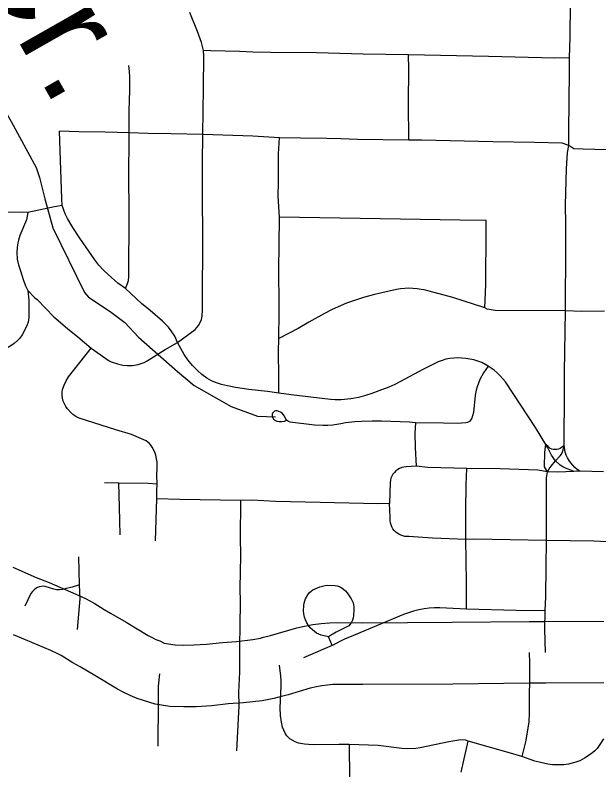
# Model space of a CAD drawing. Extents: x -19 to 366, y -4 to 359.
# Drawn here: x 150.594 to 151.042, y 192.689 to 193.267 of the extents above; entities that cross this region are included whole.
import ezdxf

# ---------------------------------------------------------------- set-up
doc = ezdxf.new("R2010")
doc.units = 0
for name, color, linetype in [('Level 10', 7, 'Continuous'), ('Level 33', 7, 'Continuous'), ('Level 35', 7, 'Continuous'), ('Level 60', 7, 'Continuous')]:
    doc.layers.add(name, color=color, linetype=linetype)

msp = doc.modelspace()

# ---------------------------------------------------------------- linework, layer by layer
at = {"layer": 'Level 10'}
for p, q in [((150.5923, 192.84419), (150.60999, 192.83638)), ((150.98818, 192.80254), (151.00051, 192.80252)), ((151.00051, 192.80252), (151.04544, 192.80288)), ((150.7898, 192.79178), (150.80993, 192.79776)), ((151.00089, 192.75517), (150.98811, 192.75519)), ((151.04527, 192.75553), (151.00089, 192.75517)), ((150.82022, 192.75154), (150.80341, 192.74643))]:
    msp.add_line(p, q, dxfattribs=at)
for points in [[(150.60999, 192.83638), (150.62013, 192.83238), (150.64055, 192.82353), (150.64782, 192.82017), (150.65449, 192.81653)], [(150.65449, 192.81653), (150.66221, 192.81168), (150.66719, 192.80893), (150.67914, 192.802), (150.69598, 192.79189), (150.69894, 192.7903), (150.70194, 192.78884), (150.70481, 192.78761), (150.70829, 192.78589)], [(150.80993, 192.79776), (150.81574, 192.79905), (150.82215, 192.80017), (150.82864, 192.80097), (150.83514, 192.80147), (150.84151, 192.80166), (150.86047, 192.80156), (150.9291, 192.80196), (150.98818, 192.80254)], [(150.62928, 192.77645), (150.62671, 192.77777), (150.62121, 192.78031), (150.60203, 192.78862), (150.59262, 192.79233)], [(150.70829, 192.78589), (150.71674, 192.78463), (150.72343, 192.78447), (150.73109, 192.78458), (150.74073, 192.78511), (150.75286, 192.78648), (150.7637, 192.78729)], [(150.7637, 192.78729), (150.77626, 192.7887), (150.78202, 192.78981), (150.78442, 192.79042), (150.7898, 192.79178)], [(150.7013, 192.73906), (150.68748, 192.74352), (150.68225, 192.74577), (150.67737, 192.74814), (150.67257, 192.75072), (150.65507, 192.76122), (150.64388, 192.76772), (150.63817, 192.77086), (150.62928, 192.77645)], [(150.98811, 192.75519), (150.92947, 192.75461), (150.86048, 192.75421), (150.84207, 192.75431), (150.83764, 192.75418), (150.83337, 192.75385), (150.82914, 192.75332), (150.82495, 192.75259), (150.82022, 192.75154)], [(150.80341, 192.74643), (150.79615, 192.74455), (150.79238, 192.74359), (150.7834, 192.74186), (150.76901, 192.74024)], [(150.76901, 192.74024), (150.7573, 192.73933), (150.7447, 192.73791), (150.73273, 192.73725), (150.7232, 192.73712), (150.71268, 192.73736), (150.7013, 192.73906)]]:
    msp.add_lwpolyline(points, dxfattribs=at)
at = {"layer": 'Level 33'}
for points in [[(151.01903, 193.23458), (151.01963, 193.25044), (151.0199, 193.27621), (151.01941, 193.30189), (151.01949, 193.33316), (151.01884, 193.35912), (151.0186, 193.3859)], [(150.73847, 193.2402), (150.73682, 193.24651), (150.73385, 193.25474), (150.72782, 193.26937)], [(150.73782, 193.17584), (150.73848, 193.21167), (150.73877, 193.23592), (150.73847, 193.2402)], [(150.89567, 193.23686), (150.86093, 193.23738), (150.82502, 193.23842), (150.78968, 193.23866), (150.77617, 193.2389), (150.76609, 193.23947), (150.74391, 193.23995), (150.73847, 193.2402)], [(150.89592, 193.17145), (150.89563, 193.20017), (150.89597, 193.22589), (150.89567, 193.23686)], [(151.01903, 193.23458), (151.0077, 193.23434), (150.95693, 193.23573), (150.89567, 193.23686)], [(151.01863, 193.16757), (151.01849, 193.17854), (151.01913, 193.22413), (151.01903, 193.23458)], [(150.68136, 193.1772), (150.6815, 193.19412), (150.68199, 193.20993), (150.68195, 193.22007), (150.68174, 193.22407), (150.68114, 193.22874)], [(150.63005, 193.12145), (150.62971, 193.12659), (150.62804, 193.17832)], [(150.68136, 193.1772), (150.66304, 193.17774), (150.64269, 193.17788), (150.62804, 193.17832)], [(150.67847, 193.05781), (150.68006, 193.0617), (150.6808, 193.06395), (150.68126, 193.0667), (150.68142, 193.11515), (150.68144, 193.12078), (150.68119, 193.1404), (150.68136, 193.1772)], [(150.73782, 193.17584), (150.71362, 193.17646), (150.69604, 193.17674), (150.68136, 193.1772)], [(150.71843, 193.01654), (150.73194, 193.02647), (150.73445, 193.02954), (150.73579, 193.03173), (150.73685, 193.03407), (150.73737, 193.03657), (150.73747, 193.03802), (150.73761, 193.04026), (150.73774, 193.04646), (150.73793, 193.09762), (150.73792, 193.0997), (150.73764, 193.12656), (150.73761, 193.15425), (150.73782, 193.17584)], [(150.79667, 193.17343), (150.77629, 193.17466), (150.73782, 193.17584)], [(150.79658, 193.11252), (150.79558, 193.12849), (150.79599, 193.13942), (150.79579, 193.16109), (150.79667, 193.17343)], [(150.89592, 193.17145), (150.8758, 193.17192), (150.85642, 193.17215), (150.84362, 193.17251), (150.83291, 193.17281), (150.81275, 193.17296), (150.79667, 193.17343)], [(151.01863, 193.16757), (151.01346, 193.16917), (150.99223, 193.16966), (150.96029, 193.17015), (150.90553, 193.17156), (150.89592, 193.17145)], [(151.01598, 193.04075), (151.01628, 193.09069), (151.0162, 193.1071), (151.01611, 193.12165), (151.01675, 193.1495), (151.01761, 193.16201), (151.01863, 193.16757)], [(151.04736, 193.16409), (151.02953, 193.16476), (151.02231, 193.16482), (151.01863, 193.16757)], [(150.60357, 193.11601), (150.59953, 193.11644), (150.588, 193.1162)], [(150.63005, 193.12145), (150.62426, 193.12044), (150.60357, 193.11601)], [(150.67847, 193.05781), (150.67259, 193.062), (150.66517, 193.06866), (150.66161, 193.07199), (150.65821, 193.07576), (150.65499, 193.07969), (150.64347, 193.09641), (150.63814, 193.10454), (150.63402, 193.11158), (150.63231, 193.11497), (150.63005, 193.12145)], [(150.60357, 193.11601), (150.60265, 193.11036), (150.59768, 193.09834), (150.59646, 193.09495), (150.596, 193.09276), (150.59549, 193.08919), (150.59523, 193.08537), (150.59557, 193.08039), (150.59597, 193.07794), (150.59645, 193.07605), (150.59851, 193.06987), (150.59999, 193.0648), (150.60189, 193.05985), (150.60382, 193.0562)], [(150.79624, 193.01956), (150.79635, 193.03947), (150.79633, 193.04395), (150.79622, 193.07319), (150.79654, 193.09078), (150.79658, 193.11252)], [(150.9552, 193.10255), (150.95527, 193.10991), (150.93506, 193.11014), (150.9048, 193.11072), (150.79658, 193.11252)], [(150.95412, 193.04296), (150.95435, 193.04861), (150.95486, 193.06114), (150.9552, 193.10255)], [(150.60382, 193.0562), (150.60446, 193.04896), (150.60434, 193.04428), (150.60443, 193.03813), (150.60442, 193.03545), (150.60428, 193.03384), (150.60386, 193.03191), (150.60321, 193.03), (150.60033, 193.02406), (150.59936, 193.02234), (150.59755, 193.01979), (150.5958, 193.01799), (150.5931, 193.01572), (150.59071, 193.01398), (150.58771, 193.01219), (150.58486, 193.0108), (150.58284, 193.01012), (150.57821, 193.0089), (150.57051, 193.00744)], [(150.60382, 193.0562), (150.60917, 193.0508), (150.61087, 193.04929), (150.62351, 193.03604), (150.63409, 193.02707), (150.64214, 193.02067), (150.65237, 193.01216)], [(150.71843, 193.01654), (150.71644, 193.02121), (150.71369, 193.02548), (150.71162, 193.02811), (150.70937, 193.03059), (150.70693, 193.03289), (150.69745, 193.04092), (150.69075, 193.04642), (150.67847, 193.05781)], [(150.95412, 193.04296), (150.92949, 193.05083), (150.91141, 193.05591), (150.90769, 193.05669), (150.90526, 193.05719), (150.90215, 193.05768), (150.89899, 193.05796), (150.89584, 193.05802), (150.89269, 193.05788), (150.88955, 193.05752), (150.88647, 193.05695), (150.86957, 193.05316), (150.86099, 193.051), (150.848, 193.04666), (150.83702, 193.04161), (150.83107, 193.03865), (150.81914, 193.03199), (150.81109, 193.02728), (150.79624, 193.01956)], [(151.01598, 193.04075), (150.96216, 193.04102), (150.95905, 193.04138), (150.95597, 193.04199), (150.95412, 193.04296)], [(151.0149, 192.93767), (151.01512, 192.97929), (151.01521, 192.99367), (151.01598, 193.04075)], [(151.04597, 193.04037), (151.02845, 193.04019), (151.01598, 193.04075)], [(150.79614, 192.97768), (150.79624, 192.99031), (150.7959, 193.00932), (150.79624, 193.01956)], [(150.70278, 192.90785), (150.7027, 192.91472), (150.70287, 192.92015), (150.70277, 192.92478), (150.70246, 192.92738), (150.70189, 192.92994), (150.70101, 192.93241), (150.69909, 192.93629), (150.69812, 192.9377), (150.69702, 192.93899), (150.69575, 192.94013), (150.69435, 192.94111), (150.68315, 192.94591), (150.67113, 192.94942), (150.64308, 192.95841), (150.64135, 192.95918), (150.63974, 192.96012), (150.63821, 192.96123), (150.63682, 192.9625), (150.63405, 192.96558), (150.63274, 192.96742), (150.63169, 192.96941), (150.63089, 192.97151), (150.63038, 192.97373), (150.6301, 192.97598), (150.63005, 192.97825), (150.6302, 192.98051), (150.63152, 192.98384), (150.6331, 192.98705), (150.63495, 192.99011), (150.65237, 193.01216)], [(150.65237, 193.01216), (150.66353, 193.00405), (150.66599, 193.00244), (150.66748, 193.00173), (150.67248, 193.00008), (150.67654, 192.99905), (150.67996, 192.99869), (150.68386, 192.9988), (150.68841, 192.99947), (150.69287, 193.001), (150.69524, 193.00231), (150.7091, 193.01104), (150.71843, 193.01654)], [(150.79614, 192.97768), (150.78744, 192.97886), (150.77327, 192.98039), (150.7629, 192.98196), (150.75692, 192.98315), (150.75208, 192.98436), (150.74758, 192.9858), (150.74453, 192.98712), (150.74087, 192.98918), (150.7371, 192.99186), (150.73367, 192.99492), (150.72993, 192.99883), (150.72641, 193.0031), (150.72351, 193.00733), (150.71843, 193.01654)], [(150.95674, 192.99831), (150.95182, 193.00114), (150.94883, 193.0022), (150.94579, 193.00307), (150.9427, 193.00375), (150.93956, 193.00422), (150.93336, 193.00461), (150.93031, 193.0045), (150.92727, 193.00414), (150.92428, 193.00355), (150.92132, 193.00273), (150.91846, 193.00168), (150.91568, 193.00041), (150.90646, 192.99578), (150.8895, 192.98652), (150.88506, 192.98426), (150.88051, 192.98223), (150.87273, 192.97926), (150.86751, 192.97727), (150.86275, 192.97571), (150.85721, 192.97415), (150.85136, 192.97314), (150.84401, 192.9726), (150.83949, 192.97256), (150.83579, 192.97275), (150.8057, 192.97636), (150.79614, 192.97768)], [(150.95674, 192.99831), (150.95301, 192.99313), (150.95034, 192.98801), (150.94821, 192.98238), (150.94748, 192.97986), (150.94684, 192.97609), (150.94541, 192.96279), (150.94478, 192.96026), (150.94408, 192.95834), (150.94318, 192.95677), (150.9423, 192.95591), (150.94091, 192.95512), (150.93966, 192.95476), (150.93286, 192.95424), (150.92245, 192.95471), (150.90103, 192.95496)], [(151.00102, 192.93823), (150.99293, 192.95132), (150.96994, 192.98619), (150.96801, 192.98866), (150.96591, 192.99098), (150.96364, 192.99313), (150.96119, 192.9951), (150.95674, 192.99831)], [(150.80216, 192.95687), (150.80152, 192.95767), (150.80048, 192.9599), (150.79967, 192.9611), (150.79869, 192.96214), (150.79755, 192.963), (150.79625, 192.96365), (150.79489, 192.96408), (150.79387, 192.96402), (150.79293, 192.9637), (150.79207, 192.96314), (150.79141, 192.96238), (150.79096, 192.96147), (150.79097, 192.96048), (150.79116, 192.95951), (150.79155, 192.9586), (150.79209, 192.95778), (150.7928, 192.95708), (150.79362, 192.95654), (150.79453, 192.95616), (150.79648, 192.95586), (150.79847, 192.95587), (150.80041, 192.95619), (150.80216, 192.95687)], [(150.90103, 192.95496), (150.89642, 192.95545), (150.87492, 192.95602), (150.86777, 192.95607), (150.85965, 192.95592), (150.85447, 192.95568), (150.8472, 192.95487), (150.84367, 192.95402), (150.83768, 192.95317), (150.83376, 192.95287), (150.82999, 192.95282), (150.82364, 192.95315), (150.80481, 192.95541), (150.80349, 192.9559), (150.80216, 192.95687)], [(150.90103, 192.95496), (150.90058, 192.94703), (150.90074, 192.93599), (150.90151, 192.92152)], [(151.00224, 192.91735), (150.99997, 192.92105), (151.00016, 192.93228), (151.00102, 192.93823)], [(151.00839, 192.92564), (151.00534, 192.93018), (151.00245, 192.93558), (151.00102, 192.93823)], [(151.0149, 192.93767), (151.01402, 192.93668), (151.01301, 192.93584), (151.01187, 192.93517), (151.01063, 192.93468), (151.00936, 192.93439), (151.00803, 192.9343), (151.00673, 192.93441), (151.00544, 192.93473), (151.00422, 192.93524), (151.00268, 192.9367), (151.00102, 192.93823)], [(151.00839, 192.92564), (151.0119, 192.9295), (151.01289, 192.93096), (151.0137, 192.93254), (151.01429, 192.93419), (151.0149, 192.93767)], [(151.02691, 192.91778), (151.02497, 192.91912), (151.02317, 192.92062), (151.02151, 192.92228), (151.01999, 192.92408), (151.0187, 192.926), (151.01758, 192.92803), (151.01661, 192.93014), (151.01584, 192.93232), (151.0149, 192.93767)], [(151.00224, 192.91735), (151.00343, 192.91961), (151.00488, 192.92171), (151.00839, 192.92564)], [(151.02239, 192.91758), (151.02016, 192.91857), (151.01798, 192.91924), (151.01587, 192.9201), (151.01385, 192.92116), (151.01192, 192.92239), (151.00839, 192.92564)], [(150.90151, 192.92152), (150.89368, 192.92122), (150.892, 192.92098), (150.89036, 192.92052), (150.88879, 192.91987), (150.88732, 192.91902), (150.88596, 192.91799), (150.88476, 192.91679), (150.88371, 192.91545), (150.88283, 192.91399), (150.88217, 192.91243), (150.8817, 192.91079), (150.88142, 192.90911), (150.88095, 192.893)], [(150.94042, 192.91991), (150.91044, 192.9207), (150.90151, 192.92152)], [(150.93954, 192.86532), (150.93945, 192.88734), (150.93991, 192.90753), (150.94042, 192.91991)], [(151.00224, 192.91735), (150.99472, 192.91869), (150.96585, 192.9195), (150.94042, 192.91991)], [(151.00129, 192.86457), (151.00146, 192.91267), (151.00224, 192.91735)], [(151.02239, 192.91758), (151.00999, 192.91703), (151.00224, 192.91735)], [(151.02691, 192.91778), (151.02464, 192.91768), (151.02239, 192.91758)], [(151.0452, 192.91741), (151.02691, 192.91778)], [(150.67359, 192.90853), (150.66242, 192.90887)], [(150.67448, 192.86908), (150.67389, 192.8904), (150.67359, 192.90853)], [(150.70278, 192.90785), (150.69593, 192.90826), (150.67359, 192.90853)], [(150.70267, 192.89655), (150.70263, 192.90263), (150.70278, 192.90785)], [(150.7016, 192.86439), (150.70267, 192.89655)], [(150.76706, 192.89536), (150.72031, 192.89612), (150.70267, 192.89655)], [(150.76635, 192.76376), (150.76623, 192.78278), (150.76652, 192.80024), (150.76679, 192.81635), (150.76652, 192.82941), (150.7667, 192.83931), (150.76696, 192.85416), (150.76689, 192.8662), (150.76706, 192.89536)], [(150.88095, 192.893), (150.87217, 192.89269), (150.82792, 192.8939), (150.79356, 192.89457), (150.77584, 192.89545), (150.76706, 192.89536)], [(150.93954, 192.86532), (150.91398, 192.86641), (150.90292, 192.86708), (150.89585, 192.86773), (150.89426, 192.86769), (150.89269, 192.86784), (150.89114, 192.86818), (150.88964, 192.8687), (150.88822, 192.8694), (150.88687, 192.87026), (150.88565, 192.87128), (150.88455, 192.87243), (150.88361, 192.87371), (150.88284, 192.87509), (150.8822, 192.87656), (150.88178, 192.87809), (150.88152, 192.87965), (150.88147, 192.88124), (150.88159, 192.88283), (150.88095, 192.893)], [(151.00129, 192.86457), (150.94576, 192.86571), (150.93954, 192.86532)], [(150.94005, 192.81209), (150.94014, 192.83267), (150.93954, 192.86532)], [(151.0005, 192.81085), (151.00102, 192.82134), (151.00128, 192.84484), (151.00129, 192.86457)], [(151.06296, 192.8629), (151.03768, 192.86404), (151.00129, 192.86457)], [(150.64332, 192.83074), (150.6429, 192.8522)], [(150.64332, 192.83074), (150.63777, 192.82894), (150.63436, 192.82801), (150.63024, 192.82714), (150.62795, 192.82693), (150.62572, 192.82695), (150.62351, 192.82727), (150.61691, 192.82938), (150.61546, 192.82954), (150.614, 192.82947), (150.61256, 192.82918), (150.61118, 192.82867), (150.6099, 192.82795), (150.60846, 192.82685), (150.60717, 192.82556), (150.6061, 192.8241), (150.6013, 192.81435)], [(150.64189, 192.79649), (150.64393, 192.81994), (150.64332, 192.83074)], [(150.83427, 192.79082), (150.82872, 192.79213), (150.82687, 192.79279), (150.82512, 192.79367), (150.82347, 192.79477), (150.82199, 192.79605), (150.82028, 192.7977), (150.81881, 192.79955), (150.81756, 192.80156), (150.81657, 192.80372), (150.81582, 192.80599), (150.81535, 192.80834), (150.81516, 192.81074), (150.81532, 192.81487), (150.81557, 192.8166), (150.81602, 192.81828), (150.81666, 192.81989), (150.81841, 192.82299), (150.81955, 192.82443), (150.82084, 192.8257), (150.82233, 192.82678), (150.82391, 192.82764), (150.82756, 192.82911), (150.82958, 192.82973), (150.83165, 192.83012), (150.83375, 192.83028), (150.83925, 192.83022), (150.84092, 192.82987), (150.84252, 192.8293), (150.84404, 192.82852), (150.84566, 192.82736), (150.84717, 192.82603), (150.84852, 192.82455), (150.85169, 192.81988), (150.85246, 192.81844), (150.85306, 192.81691), (150.85346, 192.81532), (150.8537, 192.81369), (150.85372, 192.81205), (150.85347, 192.80694), (150.85312, 192.80524), (150.85255, 192.80359), (150.85182, 192.80201), (150.85089, 192.80054), (150.8498, 192.79919), (150.84004, 192.79432), (150.83566, 192.79193), (150.83427, 192.79082)], [(150.94005, 192.81209), (150.91975, 192.81298), (150.91565, 192.81295), (150.91156, 192.81268), (150.9075, 192.81218), (150.90348, 192.81145), (150.89948, 192.81048), (150.89556, 192.80929), (150.89172, 192.80788), (150.8534, 192.79186), (150.84657, 192.789), (150.83694, 192.78417)], [(151.0005, 192.81085), (150.97821, 192.81106), (150.94005, 192.81209)], [(151.0007, 192.77885), (151.00022, 192.79665), (151.0005, 192.81085)], [(150.83694, 192.78417), (150.83603, 192.78673), (150.83427, 192.79082)], [(150.83694, 192.78417), (150.81508, 192.77465)], [(150.98815, 192.77886), (150.98847, 192.77062), (150.988, 192.73248), (150.98776, 192.72548), (150.98525, 192.71038), (150.98246, 192.699)], [(150.85006, 192.70814), (150.84207, 192.70823), (150.82334, 192.7081), (150.81896, 192.70821), (150.81592, 192.70846), (150.81123, 192.70936), (150.80867, 192.7102), (150.80469, 192.71255), (150.80242, 192.71494), (150.80108, 192.71683), (150.79907, 192.72159), (150.79827, 192.72531), (150.79747, 192.73055), (150.79725, 192.73644), (150.79801, 192.75308), (150.79804, 192.75739), (150.7978, 192.76077), (150.7966, 192.7691)], [(150.76406, 192.70342), (150.7657, 192.73799), (150.76546, 192.74845), (150.76635, 192.76376)], [(150.70375, 192.70698), (150.70379, 192.74139), (150.70396, 192.7531), (150.70479, 192.76248)], [(150.94128, 192.71074), (150.93919, 192.71166), (150.93578, 192.71174), (150.93254, 192.71144), (150.92644, 192.71035), (150.90456, 192.7057), (150.90113, 192.7053), (150.89461, 192.70495), (150.89041, 192.70512), (150.87241, 192.7074), (150.85006, 192.70814)], [(151.04505, 192.71265), (151.0423, 192.70816), (151.04023, 192.70521), (151.03846, 192.70338), (151.03564, 192.70101), (151.03044, 192.6977), (151.02689, 192.69584), (151.02389, 192.69472), (151.01819, 192.69307), (151.0147, 192.69269), (151.00987, 192.6926), (151.00605, 192.69279), (151.00232, 192.69326), (150.99235, 192.69541), (150.98246, 192.699)], [(150.85006, 192.70814), (150.8507, 192.65566), (150.85043, 192.63959)], [(150.93595, 192.68696), (150.94128, 192.71074)], [(150.98246, 192.699), (150.97192, 192.70225), (150.94128, 192.71074)]]:
    msp.add_lwpolyline(points, dxfattribs=at)
at = {"layer": 'Level 35'}
msp.add_lwpolyline([(150.45471, 193.50116), (150.46742, 193.47563), (150.48219, 193.43018), (150.49556, 193.39364), (150.52274, 193.31335), (150.53761, 193.27815), (150.56316, 193.23449), (150.59103, 193.18573), (150.61007, 193.15056), (150.6126, 193.14299), (150.61671, 193.1265), (150.62295, 193.10433), (150.64704, 193.05478), (150.65029, 193.0512), (150.66686, 193.04031), (150.6781, 193.03186), (150.68861, 193.02054), (150.71838, 192.99419), (150.73134, 192.98347), (150.75951, 192.96736), (150.77984, 192.95992), (150.79367, 192.95946)], dxfattribs=at)
at = {"layer": 'Level 60'}
for points in [[(154.11585, 1.87092), (153.9063, 10.48743), (153.69602, 19.10409), (153.48501, 27.72087), (153.27327, 36.3378), (153.0608, 44.95486), (152.84759, 53.57206), (152.63366, 62.1894), (152.419, 70.80688), (152.20362, 79.42449), (151.98751, 88.04225), (151.77068, 96.66014), (151.55312, 105.27817), (151.33484, 113.89634), (151.11584, 122.51465), (150.89612, 131.13311), (150.67568, 139.7517), (150.45452, 148.37043), (150.23264, 156.98931), (150.01005, 165.60832), (149.78674, 174.22748), (149.56272, 182.84677), (149.33799, 191.46621), (149.11254, 200.0858), (148.88638, 208.70552), (148.65952, 217.32539), (148.43194, 225.9454), (148.20366, 234.56555), (147.97466, 243.18584), (147.74497, 251.80628), (147.51457, 260.42687), (147.28346, 269.04759), (147.05165, 277.66846), (146.81914, 286.28948), (146.58593, 294.91064), (146.35202, 303.53194), (146.11742, 312.15339), (145.88211, 320.77499), (145.64611, 329.39673), (145.40941, 338.01861), (145.17202, 346.64065)], [(0, 189.51617), (7.11214, 189.52059), (14.22427, 189.53386), (21.33637, 189.55597), (28.44845, 189.58693), (35.56048, 189.62672), (42.67245, 189.67537), (49.78436, 189.73285), (56.89619, 189.79918), (64.00793, 189.87436), (71.11958, 189.95838), (78.23111, 190.05124), (85.34253, 190.15294), (92.45381, 190.26349), (99.56495, 190.38288), (106.67593, 190.51112), (113.78675, 190.6482), (120.89739, 190.79412), (128.00785, 190.94888), (135.11811, 191.11248), (142.22816, 191.28493), (149.33799, 191.46621), (156.44759, 191.65634), (163.55694, 191.85531), (170.66605, 192.06312), (177.77489, 192.27977), (184.88345, 192.50526), (191.99173, 192.73959), (199.09971, 192.98276), (206.20739, 193.23477), (213.31474, 193.49561), (220.42177, 193.7653), (227.52845, 194.04382), (234.63479, 194.33118), (241.74076, 194.62738), (248.84635, 194.93241), (255.95157, 195.24628), (263.05638, 195.56898), (270.16079, 195.90052), (277.26478, 196.24089), (284.36834, 196.5901), (291.47147, 196.94814), (298.57414, 197.31501), (305.67635, 197.69072), (312.77809, 198.07525), (319.87934, 198.46862), (326.9801, 198.87082), (334.08035, 199.28185), (341.18009, 199.7017)]]:
    msp.add_spline(points, degree=3, dxfattribs=at)

# ---------------------------------------------------------------- texts
at = {"layer": 'Level 35'}
msp.add_text('Cr.', height=0.08, rotation=299.59138, dxfattribs=at).set_placement((150.55583, 193.31845))

doc.saveas('drawing.dxf')
